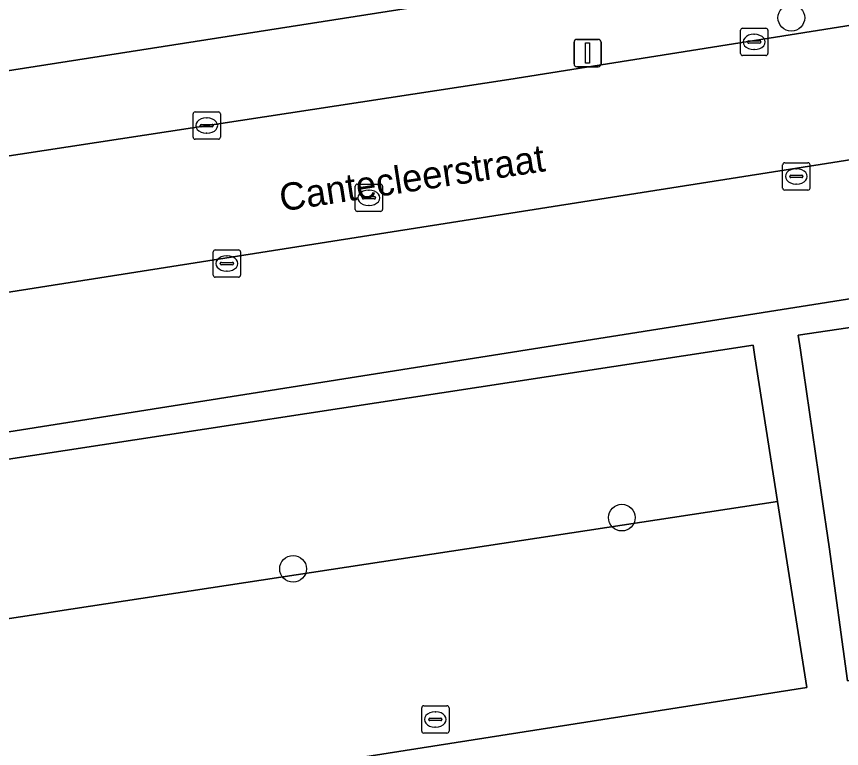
# Model space of a CAD drawing. Extents: x 160077 to 160948, y 386481 to 387498.
# Drawn here: x 160213.12 to 160243.34, y 387295.04 to 387321.86 of the extents above; entities that cross this region are included whole.
import ezdxf

# ---------------------------------------------------------------- set-up
doc = ezdxf.new("R2010")
doc.units = 0
for name, color, linetype in [('IMGEO_Boom', 7, 'Continuous'), ('IMGEO_Erf', 7, 'Continuous'), ('IMGEO_Groenvoorziening', 7, 'Continuous'), ('IMGEO_Kolk', 7, 'Continuous'), ('IMGEO_Lichtmast', 7, 'Continuous'), ('IMGEO_Openbare_ruimte_label', 7, 'Continuous'), ('IMGEO_Parkeervlak_open', 7, 'Continuous'), ('IMGEO_Rijbaan_lokaal_open', 7, 'Continuous'), ('IMGEO_Rioolput', 7, 'Continuous'), ('IMGEO_Voetpad_open', 7, 'Continuous')]:
    doc.layers.add(name, color=color, linetype=linetype)

msp = doc.modelspace()

# ---------------------------------------------------------------- linework, layer by layer
at = {"layer": 'IMGEO_Boom'}
for centre in [(160241.501, 387321.816), (160235.293, 387303.498), (160223.249, 387301.621)]:
    msp.add_circle(centre, 0.489, dxfattribs=at)
at = {"layer": 'IMGEO_Erf'}
msp.add_lwpolyline([(160176.51, 387314.203), (160238.032, 387323.828), (160237.115, 387329.687), (160230.933, 387328.717), (160224.976, 387327.782), (160219.019, 387326.847), (160213.062, 387325.911)], dxfattribs=at)
at = {"layer": 'IMGEO_Groenvoorziening'}
msp.add_lwpolyline([(160266.61, 387307.984), (160250.122, 387305.473), (160249.267, 387311.299), (160241.755, 387310.181), (160241.834, 387309.64), (160242.607, 387304.329), (160242.884, 387302.425), (160243.552, 387297.522), (160264.405, 387300.824)], dxfattribs=at)
for points in [[(160240.101, 387309.817), (160204.844, 387304.42), (160204.888, 387304.123), (160205.719, 387298.712), (160240.999, 387304.084), (160240.167, 387309.392)], [(160240.999, 387304.084), (160205.719, 387298.712), (160206.789, 387291.743), (160242.066, 387297.269)]]:
    msp.add_lwpolyline(points, close=True, dxfattribs=at)
at = {"layer": 'IMGEO_Kolk'}
for p, q in [((160239.714, 387321.432), (160240.566, 387321.432)), ((160239.639, 387320.506), (160239.639, 387321.358)), ((160240.127, 387321.212), (160240.152, 387321.212)), ((160240.64, 387321.358), (160240.64, 387320.506)), ((160239.898, 387320.926), (160239.898, 387320.938)), ((160240.336, 387320.889), (160239.938, 387320.889)), ((160239.941, 387320.975), (160240.339, 387320.975)), ((160240.382, 387320.938), (160240.382, 387320.926)), ((160240.15, 387320.652), (160240.125, 387320.652)), ((160240.566, 387320.432), (160239.714, 387320.432)), ((160219.661, 387318.366), (160220.513, 387318.366)), ((160219.586, 387317.44), (160219.586, 387318.292)), ((160220.074, 387318.146), (160220.099, 387318.146)), ((160220.587, 387318.292), (160220.587, 387317.44)), ((160219.845, 387317.86), (160219.845, 387317.872)), ((160220.283, 387317.823), (160219.885, 387317.823)), ((160219.888, 387317.909), (160220.286, 387317.909)), ((160220.329, 387317.872), (160220.329, 387317.86)), ((160220.097, 387317.586), (160220.072, 387317.586)), ((160220.513, 387317.366), (160219.661, 387317.366)), ((160241.183, 387315.577), (160241.183, 387316.429)), ((160241.258, 387316.503), (160242.11, 387316.503)), ((160241.671, 387316.283), (160241.696, 387316.283)), ((160242.184, 387316.429), (160242.184, 387315.577)), ((160241.442, 387315.997), (160241.442, 387316.009)), ((160241.88, 387315.96), (160241.482, 387315.96)), ((160241.485, 387316.046), (160241.883, 387316.046)), ((160241.926, 387316.009), (160241.926, 387315.997)), ((160241.694, 387315.723), (160241.669, 387315.723)), ((160242.11, 387315.503), (160241.258, 387315.503)), ((160220.324, 387312.385), (160220.324, 387313.237)), ((160220.399, 387313.311), (160221.251, 387313.311)), ((160221.325, 387313.237), (160221.325, 387312.385)), ((160220.812, 387313.091), (160220.837, 387313.091)), ((160220.583, 387312.805), (160220.583, 387312.817)), ((160221.021, 387312.768), (160220.623, 387312.768)), ((160220.626, 387312.854), (160221.024, 387312.854)), ((160221.067, 387312.817), (160221.067, 387312.805)), ((160220.835, 387312.531), (160220.81, 387312.531)), ((160221.251, 387312.311), (160220.399, 387312.311))]:
    msp.add_line(p, q, dxfattribs=at)
for points in [[(160239.714, 387321.432), (160240.566, 387321.432)], [(160239.639, 387320.506), (160239.639, 387321.358)], [(160240.64, 387321.358), (160240.64, 387320.506)], [(160240.566, 387320.432), (160239.714, 387320.432)], [(160219.661, 387318.366), (160220.513, 387318.366)], [(160219.586, 387317.44), (160219.586, 387318.292)], [(160220.587, 387318.292), (160220.587, 387317.44)], [(160220.513, 387317.366), (160219.661, 387317.366)], [(160241.183, 387315.577), (160241.183, 387316.429)], [(160241.258, 387316.503), (160242.11, 387316.503)], [(160242.184, 387316.429), (160242.184, 387315.577)], [(160242.11, 387315.503), (160241.258, 387315.503)], [(160220.324, 387312.385), (160220.324, 387313.237)], [(160220.399, 387313.311), (160221.251, 387313.311)], [(160221.325, 387313.237), (160221.325, 387312.385)], [(160221.251, 387312.311), (160220.399, 387312.311)]]:
    msp.add_lwpolyline(points, dxfattribs=at)
for centre, radius, start, end in [((160239.716, 387321.356), 0.0765, 91.552, 178.448), ((160239.716, 387321.356), 0.0765, 91.552, 178.448), ((160240.564, 387321.356), 0.0765, 1.552, 88.448), ((160240.564, 387321.356), 0.0765, 1.552, 88.448), ((160239.938, 387320.935), 0.0403, 85.8775, 175.7526), ((160239.935, 387320.925), 0.0366, 178.938, 274.7102), ((160240.339, 387320.932), 0.043, 264.8664, 352.4533), ((160240.343, 387320.937), 0.0386, 1.7309, 96.639), ((160239.716, 387320.508), 0.0765, 181.552, 268.448), ((160239.716, 387320.508), 0.0765, 181.552, 268.448), ((160240.564, 387320.508), 0.0765, 271.552, 358.448), ((160240.564, 387320.508), 0.0765, 271.552, 358.448), ((160219.663, 387318.29), 0.0765, 91.552, 178.448), ((160219.663, 387318.29), 0.0765, 91.552, 178.448), ((160220.511, 387318.29), 0.0765, 1.552, 88.448), ((160220.511, 387318.29), 0.0765, 1.552, 88.448), ((160219.885, 387317.869), 0.0403, 85.8775, 175.7526), ((160219.882, 387317.859), 0.0366, 178.938, 274.7102), ((160220.286, 387317.866), 0.043, 264.8664, 352.4533), ((160220.29, 387317.871), 0.0386, 1.7309, 96.639), ((160219.663, 387317.442), 0.0765, 181.552, 268.448), ((160219.663, 387317.442), 0.0765, 181.552, 268.448), ((160220.511, 387317.442), 0.0765, 271.552, 358.448), ((160220.511, 387317.442), 0.0765, 271.552, 358.448), ((160241.26, 387316.427), 0.0765, 91.552, 178.448), ((160241.26, 387316.427), 0.0765, 91.552, 178.448), ((160242.108, 387316.427), 0.0765, 1.552, 88.448), ((160242.108, 387316.427), 0.0765, 1.552, 88.448), ((160241.482, 387316.006), 0.0403, 85.8775, 175.7526), ((160241.479, 387315.996), 0.0366, 178.938, 274.7102), ((160241.883, 387316.003), 0.043, 264.8664, 352.4533), ((160241.887, 387316.008), 0.0386, 1.7309, 96.639), ((160241.26, 387315.579), 0.0765, 181.552, 268.448), ((160241.26, 387315.579), 0.0765, 181.552, 268.448), ((160242.108, 387315.579), 0.0765, 271.552, 358.448), ((160242.108, 387315.579), 0.0765, 271.552, 358.448), ((160220.401, 387313.235), 0.0765, 91.552, 178.448), ((160220.401, 387313.235), 0.0765, 91.552, 178.448), ((160221.249, 387313.235), 0.0765, 1.552, 88.448), ((160221.249, 387313.235), 0.0765, 1.552, 88.448), ((160220.623, 387312.814), 0.0403, 85.8775, 175.7526), ((160220.62, 387312.804), 0.0366, 178.938, 274.7102), ((160221.024, 387312.811), 0.043, 264.8664, 352.4533), ((160221.028, 387312.816), 0.0386, 1.7309, 96.639), ((160220.401, 387312.387), 0.0765, 181.552, 268.448), ((160220.401, 387312.387), 0.0765, 181.552, 268.448), ((160221.249, 387312.387), 0.0765, 271.552, 358.448), ((160221.249, 387312.387), 0.0765, 271.552, 358.448)]:
    msp.add_arc(centre, radius, start, end, dxfattribs=at)
for centre, major_axis, ratio, start_param, end_param in [((160240.126, 387320.932), (-0.387, 0.002), 0.722429, 4.712389, 7.853982), ((160240.151, 387320.932), (-0.39, 0.002), 0.717154, 1.570796, 4.712389), ((160220.073, 387317.866), (-0.387, 0.002), 0.722429, 4.712389, 7.853982), ((160220.098, 387317.866), (-0.39, 0.002), 0.717154, 1.570796, 4.712389), ((160241.67, 387316.003), (-0.387, 0.002), 0.722429, 4.712389, 7.853982), ((160241.695, 387316.003), (-0.39, 0.002), 0.717154, 1.570796, 4.712389), ((160220.811, 387312.811), (-0.387, 0.002), 0.722429, 4.712389, 7.853982), ((160220.836, 387312.811), (-0.39, 0.002), 0.717154, 1.570796, 4.712389)]:
    msp.add_ellipse(centre, major_axis=major_axis, ratio=ratio, start_param=start_param, end_param=end_param, dxfattribs=at)
at = {"layer": 'IMGEO_Lichtmast'}
for p, q in [((160233.541, 387320.123), (160233.541, 387320.923)), ((160233.541, 387320.923), (160233.541, 387320.123)), ((160233.641, 387321.023), (160234.431, 387321.023)), ((160234.431, 387321.023), (160233.641, 387321.023)), ((160234.531, 387320.923), (160234.531, 387320.123)), ((160234.531, 387320.123), (160234.531, 387320.923)), ((160234.431, 387320.023), (160233.641, 387320.023)), ((160233.641, 387320.023), (160234.431, 387320.023))]:
    msp.add_line(p, q, dxfattribs=at)
msp.add_lwpolyline([(160233.961, 387320.898), (160234.111, 387320.898), (160234.111, 387320.148), (160233.961, 387320.148), (160233.961, 387320.898)], dxfattribs=at)
for centre, start, end in [((160233.641, 387320.923), 90, 180), ((160233.641, 387320.923), 90, 180), ((160234.431, 387320.923), 0, 90), ((160234.431, 387320.923), 360, 90), ((160233.641, 387320.123), 180, 270), ((160233.641, 387320.123), 180, 270), ((160234.431, 387320.123), 270, 0), ((160234.431, 387320.123), 270, 0)]:
    msp.add_arc(centre, 0.1, start, end, dxfattribs=at)
at = {"layer": 'IMGEO_Parkeervlak_open'}
for points in [[(160256.989, 387318.714), (160196.527, 387309.19)], [(160183.569, 387302.016), (160255.062, 387313.319)]]:
    msp.add_lwpolyline(points, dxfattribs=at)
at = {"layer": 'IMGEO_Rijbaan_lokaal_open'}
msp.add_lwpolyline([(160261.761, 387324.424), (160231.152, 387319.558), (160178.484, 387311.5), (160179.39, 387306.487), (160196.527, 387309.19), (160256.989, 387318.714)], dxfattribs=at)
at = {"layer": 'IMGEO_Rioolput'}
for p, q in [((160225.525, 387314.793), (160225.525, 387315.645)), ((160225.6, 387315.719), (160226.452, 387315.719)), ((160226.526, 387315.645), (160226.526, 387314.793)), ((160226.013, 387315.499), (160226.038, 387315.499)), ((160225.784, 387315.213), (160225.784, 387315.225)), ((160226.222, 387315.176), (160225.824, 387315.176)), ((160225.827, 387315.262), (160226.225, 387315.262)), ((160226.268, 387315.225), (160226.268, 387315.213)), ((160226.036, 387314.939), (160226.011, 387314.939)), ((160226.452, 387314.719), (160225.6, 387314.719)), ((160228.036, 387296.602), (160228.888, 387296.602)), ((160227.961, 387295.676), (160227.961, 387296.528)), ((160228.449, 387296.382), (160228.474, 387296.382)), ((160228.962, 387296.528), (160228.962, 387295.676)), ((160228.22, 387296.096), (160228.22, 387296.108)), ((160228.658, 387296.059), (160228.26, 387296.059)), ((160228.263, 387296.145), (160228.661, 387296.145)), ((160228.704, 387296.108), (160228.704, 387296.096)), ((160228.472, 387295.822), (160228.447, 387295.822)), ((160228.888, 387295.602), (160228.036, 387295.602))]:
    msp.add_line(p, q, dxfattribs=at)
for points in [[(160225.525, 387314.793), (160225.525, 387315.645)], [(160225.6, 387315.719), (160226.452, 387315.719)], [(160226.526, 387315.645), (160226.526, 387314.793)], [(160226.452, 387314.719), (160225.6, 387314.719)], [(160228.036, 387296.602), (160228.888, 387296.602)], [(160227.961, 387295.676), (160227.961, 387296.528)], [(160228.962, 387296.528), (160228.962, 387295.676)], [(160228.888, 387295.602), (160228.036, 387295.602)]]:
    msp.add_lwpolyline(points, dxfattribs=at)
for centre, radius, start, end in [((160225.602, 387315.643), 0.0765, 91.552, 178.448), ((160225.602, 387315.643), 0.0765, 91.552, 178.448), ((160226.45, 387315.643), 0.0765, 1.552, 88.448), ((160226.45, 387315.643), 0.0765, 1.552, 88.448), ((160225.824, 387315.222), 0.0403, 85.8775, 175.7526), ((160225.821, 387315.212), 0.0366, 178.938, 274.7102), ((160226.225, 387315.219), 0.043, 264.8664, 352.4533), ((160226.229, 387315.224), 0.0386, 1.7309, 96.639), ((160225.602, 387314.795), 0.0765, 181.552, 268.448), ((160225.602, 387314.795), 0.0765, 181.552, 268.448), ((160226.45, 387314.795), 0.0765, 271.552, 358.448), ((160226.45, 387314.795), 0.0765, 271.552, 358.448), ((160228.038, 387296.526), 0.0765, 91.552, 178.448), ((160228.038, 387296.526), 0.0765, 91.552, 178.448), ((160228.886, 387296.526), 0.0765, 1.552, 88.448), ((160228.886, 387296.526), 0.0765, 1.552, 88.448), ((160228.26, 387296.105), 0.0403, 85.8775, 175.7526), ((160228.257, 387296.095), 0.0366, 178.938, 274.7102), ((160228.661, 387296.102), 0.043, 264.8664, 352.4533), ((160228.665, 387296.107), 0.0386, 1.7309, 96.639), ((160228.038, 387295.678), 0.0765, 181.552, 268.448), ((160228.038, 387295.678), 0.0765, 181.552, 268.448), ((160228.886, 387295.678), 0.0765, 271.552, 358.448), ((160228.886, 387295.678), 0.0765, 271.552, 358.448)]:
    msp.add_arc(centre, radius, start, end, dxfattribs=at)
for centre, major_axis, ratio, start_param, end_param in [((160226.012, 387315.219), (-0.387, 0.002), 0.722429, 4.712389, 7.853982), ((160226.037, 387315.219), (-0.39, 0.002), 0.717154, 1.570796, 4.712389), ((160228.448, 387296.102), (-0.387, 0.002), 0.722429, 4.712389, 7.853982), ((160228.473, 387296.102), (-0.39, 0.002), 0.717154, 1.570796, 4.712389)]:
    msp.add_ellipse(centre, major_axis=major_axis, ratio=ratio, start_param=start_param, end_param=end_param, dxfattribs=at)
at = {"layer": 'IMGEO_Voetpad_open'}
for points in [[(160260.423, 387327.331), (160239.518, 387324.06), (160238.032, 387323.828), (160176.51, 387314.203), (160175.004, 387313.967), (160176.271, 387305.995), (160180.322, 387280.516), (160156.018, 387276.748), (160154.726, 387276.548), (160146.224, 387275.251), (160141.641, 387274.55), (160139.785, 387274.28), (160132.053, 387273.157), (160139.615, 387268.878)], [(160155.14, 387273.594), (160156.25, 387273.768), (160180.628, 387277.584), (160182.221, 387277.833), (160183.577, 387278.045), (160183.115, 387281.016), (160182.569, 387284.911), (160181.704, 387290.247), (160180.952, 387294.721), (160179.995, 387300.418), (160179.39, 387306.487), (160178.484, 387311.5), (160231.152, 387319.558), (160261.761, 387324.424)], [(160264.405, 387300.824), (160243.552, 387297.522), (160242.884, 387302.425), (160242.607, 387304.329), (160241.834, 387309.64), (160241.755, 387310.181), (160249.267, 387311.299), (160257.302, 387312.495), (160256.918, 387315.132), (160262.495, 387315.99)], [(160255.062, 387313.319), (160183.569, 387302.016)]]:
    msp.add_lwpolyline(points, dxfattribs=at)
msp.add_lwpolyline([(160240.101, 387309.817), (160240.167, 387309.392), (160240.999, 387304.084), (160242.066, 387297.269), (160206.789, 387291.743), (160205.719, 387298.712), (160204.888, 387304.123), (160204.844, 387304.42)], close=True, dxfattribs=at)

# ---------------------------------------------------------------- texts
at = {"layer": 'IMGEO_Openbare_ruimte_label'}
msp.add_text('Cantecleerstraat', height=1, rotation=8.6895, dxfattribs=at).set_placement((160222.83, 387314.717))

doc.saveas('drawing.dxf')
